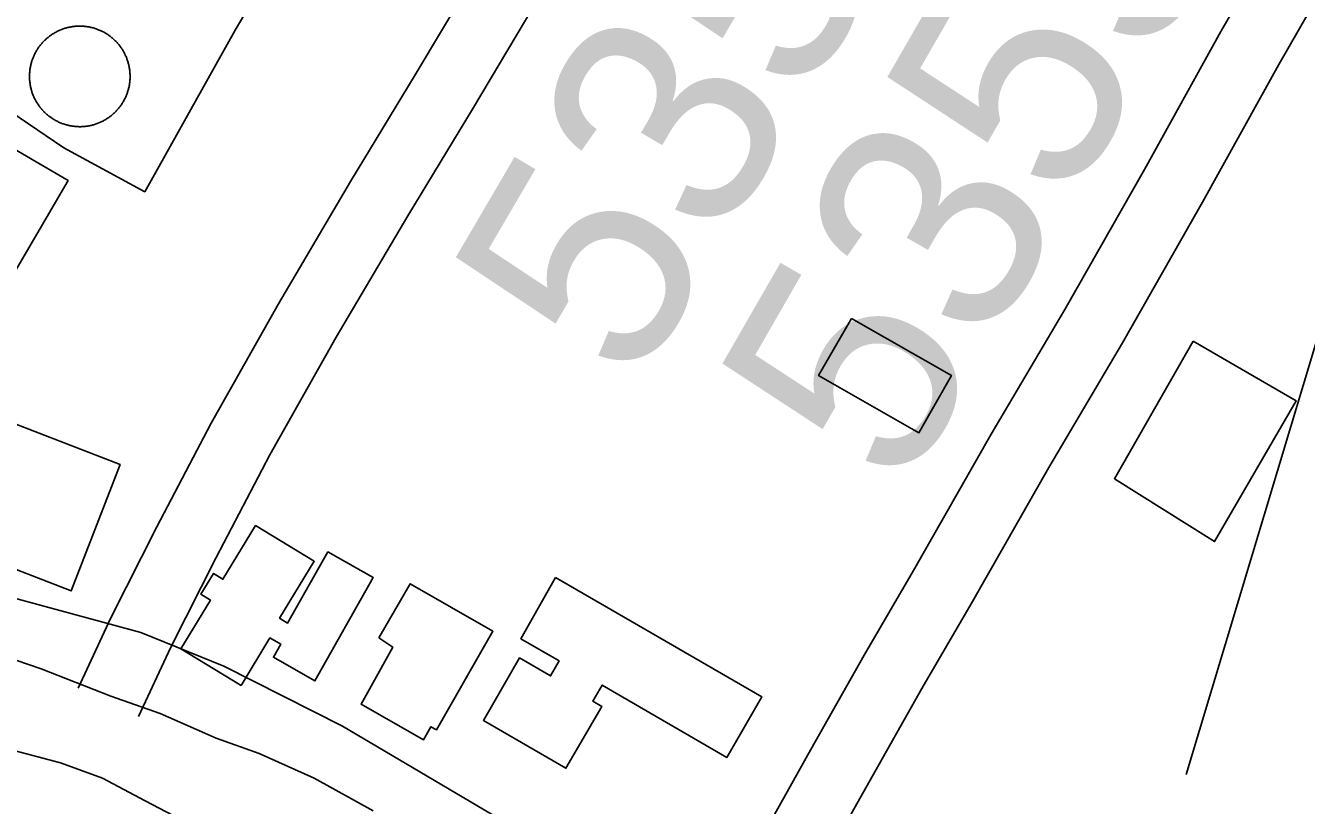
# Model space of a CAD drawing. Extents: x 3568792 to 3606828, y 529143 to 554785.
# Drawn here: x 3575536 to 3576112, y 543547 to 543898 of the extents above; entities that cross this region are included whole.
import ezdxf

# ---------------------------------------------------------------- set-up
doc = ezdxf.new("R2010")
doc.units = 0
for name, color, linetype in [('V-BLDG-OTLN', 7, 'Continuous'), ('V-DOMW-TANK', 7, 'Continuous'), ('V-LEVE-TOET', 7, 'Continuous'), ('V-ROAD-CNTR', 7, 'Continuous'), ('V-SITE-OTLN', 7, 'Continuous'), ('V-SURV-IDEN', 7, 'Continuous'), ('V-UTIL-LINE', 7, 'Continuous')]:
    doc.layers.add(name, color=color, linetype=linetype)

msp = doc.modelspace()

# ---------------------------------------------------------------- linework, layer by layer
at = {"layer": 'V-BLDG-OTLN'}
for points in [[(3575486.46, 543867.89), (3575554.67, 543828.16), (3575524.43, 543776.23), (3575456.82, 543815.61)], [(3575907.11, 543766.12), (3575952.17, 543740.47), (3575937.5, 543714.7), (3575892.39, 543740.39)], [(3576060.97, 543755.94), (3576107.29, 543729.05), (3576070.54, 543665.76), (3576025.45, 543694.02)], [(3575482.59, 543737.37), (3575578.08, 543700.39), (3575556.06, 543643.53), (3575461.62, 543680.11)], [(3575632.54, 543600.94), (3575605.35, 543617.48), (3575618.73, 543639.47), (3575614.47, 543642.07), (3575620.16, 543651.41), (3575624.36, 543648.84), (3575639.02, 543672.94), (3575665.44, 543656.87), (3575649.84, 543631.23), (3575653.42, 543629.06), (3575671.58, 543661.13), (3575692.03, 543649.55), (3575665.73, 543603.11), (3575647.04, 543613.69), (3575650.41, 543619.63), (3575645.52, 543622.4)], [(3575694.58, 543622.39), (3575708.65, 543646.81), (3575745.82, 543625.4), (3575720.4, 543581.01), (3575717.91, 543582.42), (3575714.56, 543576.57), (3575686.54, 543592.59), (3575700.74, 543618.19)], [(3575773.98, 543649.63), (3575866.87, 543595.85), (3575851.14, 543568.68), (3575795.03, 543601.17), (3575790.84, 543593.92), (3575794.81, 543591.62), (3575778.71, 543563.8), (3575741.6, 543585.29), (3575757.87, 543613.39), (3575771.75, 543605.36), (3575775.62, 543612.05), (3575758.4, 543622.02)]]:
    msp.add_lwpolyline(points, close=True, dxfattribs=at)
at = {"layer": 'V-DOMW-TANK'}
for points in [[(3575537.44, 543877.31), (3575537.48, 543877.7), (3575537.53, 543878.09), (3575537.59, 543878.48), (3575537.66, 543878.87), (3575537.73, 543879.26), (3575537.81, 543879.65), (3575537.89, 543880.03), (3575537.98, 543880.42), (3575538.08, 543880.8), (3575538.18, 543881.18), (3575538.29, 543881.56), (3575538.41, 543881.94), (3575538.53, 543882.31), (3575538.67, 543882.69), (3575538.8, 543883.06), (3575538.94, 543883.42), (3575539.09, 543883.79), (3575539.25, 543884.15), (3575539.41, 543884.51), (3575539.58, 543884.87), (3575539.76, 543885.22), (3575539.94, 543885.57), (3575540.13, 543885.92), (3575540.32, 543886.27), (3575540.52, 543886.6), (3575540.73, 543886.94), (3575540.94, 543887.28), (3575541.15, 543887.6), (3575541.38, 543887.93), (3575541.6, 543888.25), (3575541.84, 543888.57), (3575542.08, 543888.89), (3575542.32, 543889.2), (3575542.57, 543889.5), (3575542.83, 543889.8), (3575543.09, 543890.1), (3575543.35, 543890.39), (3575543.62, 543890.68), (3575543.9, 543890.96), (3575544.18, 543891.24), (3575544.47, 543891.51), (3575544.76, 543891.78), (3575545.05, 543892.04), (3575545.35, 543892.3), (3575545.66, 543892.55), (3575545.97, 543892.8), (3575546.28, 543893.04), (3575546.6, 543893.28), (3575546.91, 543893.51), (3575547.24, 543893.73), (3575547.57, 543893.95), (3575547.9, 543894.16), (3575548.24, 543894.37), (3575548.58, 543894.57), (3575548.92, 543894.77), (3575549.27, 543894.96), (3575549.62, 543895.14), (3575549.97, 543895.32), (3575550.32, 543895.49), (3575550.68, 543895.65), (3575551.04, 543895.81), (3575551.41, 543895.96), (3575551.78, 543896.11), (3575552.15, 543896.25), (3575552.52, 543896.38), (3575552.89, 543896.51), (3575553.27, 543896.63), (3575553.65, 543896.74), (3575554.03, 543896.85), (3575554.41, 543896.95), (3575554.79, 543897.04), (3575555.18, 543897.13), (3575555.56, 543897.21), (3575555.95, 543897.28), (3575556.34, 543897.35), (3575556.73, 543897.41), (3575557.12, 543897.46), (3575557.52, 543897.51), (3575557.91, 543897.55), (3575558.3, 543897.58), (3575558.7, 543897.6), (3575559.09, 543897.62), (3575559.48, 543897.63), (3575559.88, 543897.64), (3575560.27, 543897.64), (3575560.67, 543897.63), (3575561.06, 543897.61), (3575561.46, 543897.59), (3575561.85, 543897.56), (3575562.25, 543897.52), (3575562.64, 543897.48), (3575563.03, 543897.43), (3575563.42, 543897.37), (3575563.81, 543897.31), (3575564.2, 543897.23), (3575564.58, 543897.16), (3575564.97, 543897.07), (3575565.35, 543896.98), (3575565.74, 543896.88), (3575566.12, 543896.78)], [(3575566.12, 543896.78), (3575566.5, 543896.67), (3575566.87, 543896.55), (3575567.25, 543896.43), (3575567.62, 543896.3), (3575567.99, 543896.16), (3575568.36, 543896.01), (3575568.73, 543895.86), (3575569.09, 543895.71), (3575569.45, 543895.55), (3575569.81, 543895.38), (3575570.16, 543895.2), (3575570.51, 543895.02), (3575570.86, 543894.83), (3575571.2, 543894.64), (3575571.54, 543894.44), (3575571.88, 543894.24), (3575572.21, 543894.03), (3575572.54, 543893.81), (3575572.87, 543893.59), (3575573.19, 543893.36), (3575573.51, 543893.12), (3575573.82, 543892.88), (3575574.13, 543892.64), (3575574.44, 543892.39), (3575574.74, 543892.14), (3575575.04, 543891.87), (3575575.33, 543891.61), (3575575.62, 543891.34), (3575575.9, 543891.06), (3575576.18, 543890.78), (3575576.45, 543890.49), (3575576.72, 543890.2), (3575576.98, 543889.91), (3575577.24, 543889.61), (3575577.49, 543889.31), (3575577.73, 543889), (3575577.98, 543888.68), (3575578.21, 543888.37), (3575578.44, 543888.05), (3575578.67, 543887.72), (3575578.89, 543887.39), (3575579.1, 543887.06), (3575579.31, 543886.73), (3575579.51, 543886.39), (3575579.71, 543886.04), (3575579.89, 543885.7), (3575580.08, 543885.35), (3575580.25, 543884.99), (3575580.42, 543884.64), (3575580.59, 543884.28), (3575580.75, 543883.92), (3575580.9, 543883.55), (3575581.05, 543883.19), (3575581.19, 543882.82), (3575581.32, 543882.45), (3575581.45, 543882.07), (3575581.57, 543881.69), (3575581.68, 543881.32), (3575581.79, 543880.94), (3575581.89, 543880.55)], [(3575561.6, 543852.45), (3575561.2, 543852.42), (3575560.81, 543852.4), (3575560.42, 543852.39), (3575560.02, 543852.39), (3575559.62, 543852.39), (3575559.23, 543852.4), (3575558.83, 543852.41), (3575558.44, 543852.44), (3575558.05, 543852.47), (3575557.65, 543852.5), (3575557.26, 543852.55), (3575556.87, 543852.6), (3575556.48, 543852.66), (3575556.09, 543852.72), (3575555.7, 543852.79), (3575555.31, 543852.87), (3575554.93, 543852.95), (3575554.54, 543853.04), (3575554.16, 543853.14), (3575553.78, 543853.24), (3575553.4, 543853.36), (3575553.02, 543853.47), (3575552.65, 543853.6), (3575552.28, 543853.73), (3575551.91, 543853.87), (3575551.54, 543854.01), (3575551.17, 543854.16), (3575550.81, 543854.31), (3575550.45, 543854.48), (3575550.1, 543854.65), (3575549.74, 543854.82), (3575549.39, 543855), (3575549.04, 543855.19), (3575548.7, 543855.38), (3575548.36, 543855.58), (3575548.02, 543855.79), (3575547.69, 543856), (3575547.36, 543856.22), (3575547.03, 543856.44), (3575546.71, 543856.67), (3575546.39, 543856.9), (3575546.07, 543857.14), (3575545.77, 543857.38), (3575545.46, 543857.64), (3575545.16, 543857.89), (3575544.86, 543858.15), (3575544.57, 543858.42), (3575544.28, 543858.69), (3575544, 543858.96), (3575543.72, 543859.25), (3575543.45, 543859.53), (3575543.18, 543859.82), (3575542.92, 543860.12), (3575542.66, 543860.42), (3575542.41, 543860.72), (3575542.17, 543861.03), (3575541.92, 543861.34), (3575541.69, 543861.66), (3575541.46, 543861.98), (3575541.23, 543862.3), (3575541.01, 543862.63), (3575540.8, 543862.96), (3575540.59, 543863.3), (3575540.39, 543863.64), (3575540.2, 543863.98), (3575540.01, 543864.33), (3575539.82, 543864.68), (3575539.65, 543865.03), (3575539.47, 543865.39), (3575539.31, 543865.75), (3575539.15, 543866.11), (3575539, 543866.47), (3575538.85, 543866.84), (3575538.71, 543867.21), (3575538.58, 543867.58), (3575538.45, 543867.96), (3575538.33, 543868.33), (3575538.22, 543868.71), (3575538.11, 543869.09), (3575538.01, 543869.47), (3575537.92, 543869.85), (3575537.83, 543870.24), (3575537.75, 543870.63), (3575537.68, 543871.01), (3575537.61, 543871.4), (3575537.56, 543871.79), (3575537.5, 543872.19), (3575537.46, 543872.58), (3575537.42, 543872.97), (3575537.39, 543873.36), (3575537.36, 543873.76), (3575537.34, 543874.15), (3575537.33, 543874.55), (3575537.33, 543874.94), (3575537.33, 543875.34), (3575537.33, 543875.73), (3575537.35, 543876.12), (3575537.38, 543876.52), (3575537.41, 543876.91), (3575537.44, 543877.31)], [(3575581.89, 543880.55), (3575581.98, 543880.17), (3575582.06, 543879.79), (3575582.15, 543879.4), (3575582.22, 543879.01), (3575582.29, 543878.62), (3575582.35, 543878.23), (3575582.4, 543877.84), (3575582.44, 543877.45), (3575582.48, 543877.05), (3575582.51, 543876.66), (3575582.54, 543876.27), (3575582.56, 543875.87), (3575582.57, 543875.48), (3575582.57, 543875.08), (3575582.57, 543874.69), (3575582.56, 543874.29), (3575582.55, 543873.9), (3575582.52, 543873.5), (3575582.49, 543873.11), (3575582.46, 543872.72), (3575582.41, 543872.32), (3575582.37, 543871.93), (3575582.31, 543871.54), (3575582.25, 543871.15), (3575582.17, 543870.76), (3575582.1, 543870.38), (3575582.01, 543869.99), (3575581.92, 543869.61), (3575581.82, 543869.22), (3575581.72, 543868.84), (3575581.61, 543868.46), (3575581.49, 543868.09), (3575581.37, 543867.71), (3575581.23, 543867.34), (3575581.1, 543866.97), (3575580.95, 543866.6), (3575580.8, 543866.24), (3575580.65, 543865.87), (3575580.49, 543865.52), (3575580.31, 543865.16), (3575580.14, 543864.8), (3575579.96, 543864.45), (3575579.77, 543864.11), (3575579.58, 543863.76), (3575579.38, 543863.42), (3575579.17, 543863.08), (3575578.96, 543862.75), (3575578.75, 543862.42), (3575578.52, 543862.09), (3575578.3, 543861.77), (3575578.06, 543861.45), (3575577.82, 543861.14), (3575577.58, 543860.83), (3575577.33, 543860.52), (3575577.07, 543860.22), (3575576.81, 543859.93), (3575576.54, 543859.63), (3575576.27, 543859.35), (3575576, 543859.06), (3575575.72, 543858.79), (3575575.43, 543858.51), (3575575.14, 543858.25), (3575574.85, 543857.98), (3575574.55, 543857.72), (3575574.24, 543857.47), (3575573.93, 543857.23), (3575573.62, 543856.98), (3575573.31, 543856.75), (3575572.98, 543856.52), (3575572.66, 543856.29), (3575572.33, 543856.08), (3575572, 543855.86), (3575571.66, 543855.66), (3575571.32, 543855.45), (3575570.98, 543855.26), (3575570.63, 543855.07), (3575570.28, 543854.89), (3575569.93, 543854.71), (3575569.58, 543854.54), (3575569.22, 543854.37), (3575568.86, 543854.21), (3575568.49, 543854.06), (3575568.12, 543853.92), (3575567.75, 543853.78), (3575567.38, 543853.64), (3575567, 543853.52), (3575566.63, 543853.4), (3575566.25, 543853.28), (3575565.87, 543853.18), (3575565.49, 543853.07), (3575565.11, 543852.98), (3575564.72, 543852.9), (3575564.34, 543852.82), (3575563.95, 543852.74), (3575563.56, 543852.68), (3575563.17, 543852.62), (3575562.78, 543852.57), (3575562.38, 543852.52), (3575561.99, 543852.48), (3575561.6, 543852.45)]]:
    msp.add_lwpolyline(points, dxfattribs=at)
at = {"layer": 'V-LEVE-TOET'}
msp.add_lwpolyline([(3575512.63, 543576.35), (3575551.32, 543566.16), (3575570.1, 543559.3), (3575589.42, 543549.19), (3575620.64, 543532.84), (3575690.58, 543494.84), (3575773.47, 543447.6), (3575846.39, 543403.78), (3575902.86, 543367.42), (3575974.06, 543318.9), (3576049.42, 543263.4), (3576111.83, 543217.15), (3576184.78, 543169.24), (3576264.87, 543107.93), (3576354.93, 543044.37), (3576437.94, 542983.09)], dxfattribs=at)
at = {"layer": 'V-ROAD-CNTR'}
for points in [[(3575559.23, 543599.85), (3575573.99, 543631.39), (3575594.69, 543672.35), (3575619.01, 543719.01), (3575649.29, 543772.74), (3575681.79, 543827.67), (3575710.93, 543875.74), (3575746.86, 543936.04), (3575771.36, 543978.04), (3575794.2, 544016.97), (3575822.58, 544067.57), (3575828.2, 544077.5), (3575846.84, 544110.39), (3575867.25, 544145.32), (3575890.22, 544182.8), (3575922.6, 544236.17), (3575949.1, 544279.86), (3575980.18, 544331.59), (3576006.07, 544374.37), (3576028.52, 544410.87)], [(3575586.4, 543587.13), (3575600.97, 543618.26), (3575621.38, 543658.65), (3575645.39, 543704.71), (3575675.27, 543757.73), (3575707.53, 543812.25), (3575736.65, 543860.29), (3575772.7, 543920.8), (3575797.26, 543962.89), (3575820.22, 544002.04), (3575847.42, 544050.54)], [(3576112.23, 543902.53), (3576099.44, 543880.38), (3576065.14, 543818.36), (3576029.07, 543755.13), (3575996.03, 543699.07), (3575961.06, 543637.71), (3575938.84, 543599.7), (3575915.04, 543557.45), (3575888.48, 543510.18), (3575871.58, 543474.87), (3575869.7, 543471.02), (3575855.28, 543441.55), (3575828.33, 543454.74), (3575842.75, 543484.2), (3575844.57, 543487.93), (3575861.84, 543524.01), (3575888.89, 543572.16), (3575912.82, 543614.63), (3575935.08, 543652.71), (3575970.08, 543714.12), (3576003.12, 543770.18), (3576038.99, 543833.06), (3576073.32, 543895.14), (3576085.8, 543916.76)], [(3575186.22, 543730.47), (3575542.58, 543608.46), (3575573.86, 543596.19), (3575596.11, 543588.36), (3575621.26, 543577.33), (3575640.68, 543570.36), (3575665.36, 543559.31), (3575692.02, 543544.57)]]:
    msp.add_lwpolyline(points, dxfattribs=at)
at = {"layer": 'V-SITE-OTLN'}
msp.add_lwpolyline([(3577019.93, 542441.12), (3576823.41, 542760.84), (3576805.05, 542790.7), (3576458.33, 543063.76), (3576301.56, 543172.38), (3576264.85, 543198.76), (3576259.54, 543202.57), (3576140.95, 543281.61), (3576067.97, 543330.24), (3575856.22, 543477.61), (3575678.21, 543582.74), (3575624.79, 543609.7), (3575587.48, 543624.82), (3575515, 543644.56), (3575329.16, 543698.95), (3575120.75, 543772.5), (3575022.49, 543828.68), (3574862.4, 543966.81), (3574643.66, 544173.69), (3574448.81, 544327.81), (3574314.8, 544438.85), (3574104.2, 544568.84), (3573862.5, 544722.56), (3573643.31, 544865.27)], dxfattribs=at)
at = {"layer": 'V-UTIL-LINE'}
for points in [[(3576057.81, 543561.04), (3576134.02, 543814.28), (3576210.43, 544045.12), (3576270.87, 544238.13), (3576295, 544312.86)], [(3575790.95, 544124.51), (3575739.09, 544038.11), (3575707.46, 544026.99), (3575629.89, 543895.78), (3575589.15, 543823.13), (3575552.83, 543842.9), (3575512.83, 543869.86)]]:
    msp.add_lwpolyline(points, dxfattribs=at)

# ---------------------------------------------------------------- texts
at = {"layer": 'V-SURV-IDEN'}
for s, rotation, p in [('5353+93.7', 59.64361, (3575809.84, 543733.53)), ('5355+51.2', 60.06999, (3575930.23, 543686.32))]:
    msp.add_text(s, height=100, rotation=rotation, dxfattribs=at).set_placement(p)

doc.saveas('drawing.dxf')
